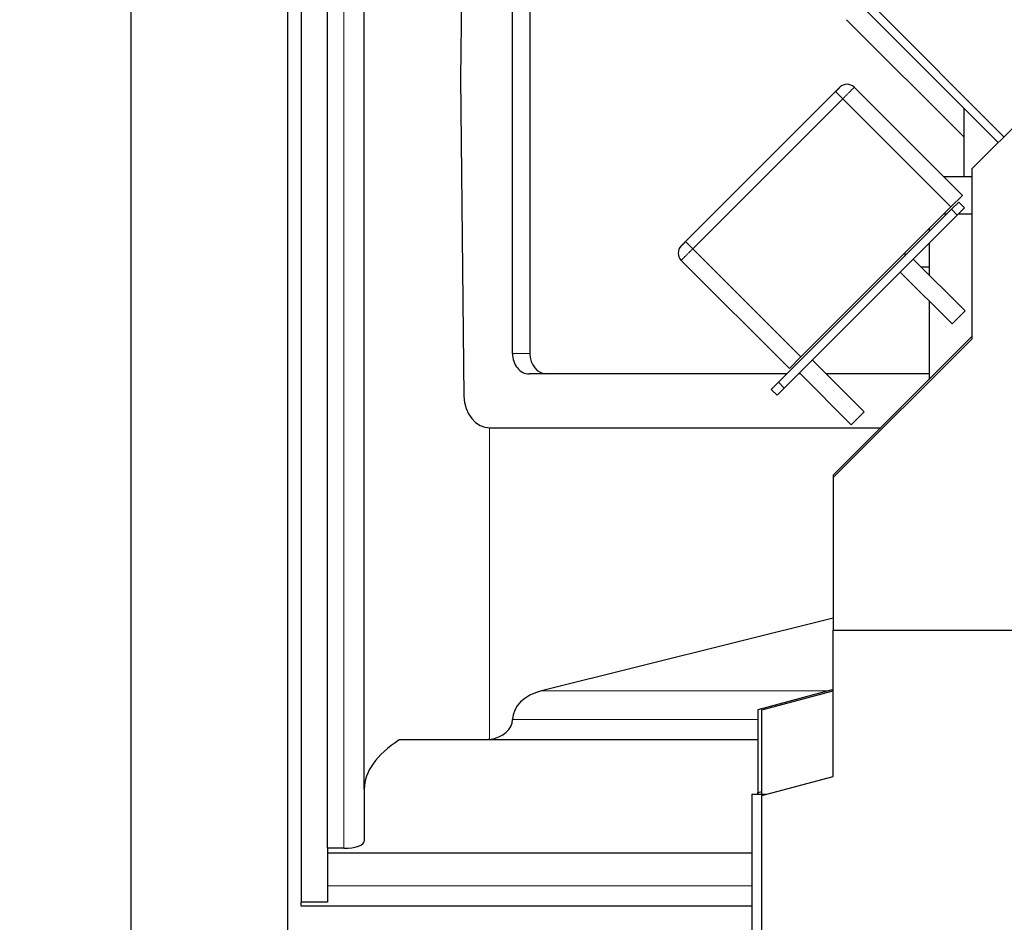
# Model space of a CAD drawing. Header units: inches. Extents: x 0 to 20790, y -12 to 14700.
# Tile 295 of 436: x 8942 to 9425, y 10533 to 10975. Entities that reach past the tile are written whole.
import ezdxf

# ---------------------------------------------------------------- set-up
doc = ezdxf.new("R2010")
doc.units = ezdxf.units.IN
doc.layers.add('1', color=7, linetype='Continuous', true_color=0xffffff)
doc.layers.add('254', color=7, linetype='Continuous', true_color=0xffffff)
doc.styles.add('latin_extended', font='simplex.shx')
doc.dimstyles.get("Standard").update_dxf_attribs({"dimtxt": 0.18, "dimasz": 0.18, "dimexe": 0.18, "dimexo": 0.0625, "dimgap": 0.09, "dimtad": 0, "dimtih": 1, "dimtoh": 1, "dimdec": 4, "dimzin": 0, "dimdsep": 46, "dimtxsty": 'Standard', "dimcen": 0.09, "dimadec": 0, "dimazin": 0, "dimtfac": 1, "dimtdec": 4, "dimtofl": 0, "dimtmove": 0, "dimatfit": 3, "dimfxl": 1, "dimtolj": 1, "dimtzin": 0, "dimarcsym": 0})

# ---------------------------------------------------------------- blocks, each defined once
blk = doc.blocks.new('_U3')
at = {"layer": '254', "color": 3, "linetype": 'Continuous', "lineweight": 13, "transparency": 16777216}
for p, q in [((8941.98, 11480.96), (8941.98, 12953.96)), ((11385.03, 10066.36), (11385.03, 12953.96)), ((9064.48, 12918.96), (11262.53, 12918.96))]:
    blk.add_line(p, q, dxfattribs=at)
at = {"layer": '254', "color": 3, "transparency": 16777216}
for points in [[(9064.48, 12939.38), (9064.48, 12898.55), (8941.98, 12918.96)], [(11262.53, 12898.55), (11262.53, 12939.38), (11385.03, 12918.96)]]:
    blk.add_solid(points, dxfattribs=at)
at = {"layer": 'Defpoints', "color": 0, "transparency": 16777216}
for p in [(11385.03, 12918.96), (8941.98, 11445.96), (11385.03, 10031.36)]:
    blk.add_point(p, dxfattribs=at)
at = {"layer": '254', "color": 2, "lineweight": 13, "transparency": 16777216, "insert": (9947.67, 13102.71), "char_height": 122.5, "attachment_point": 1, "style": 'latin_extended'}
blk.add_mtext('\\A1;2443', dxfattribs=at)

msp = doc.modelspace()

# ---------------------------------------------------------------- linework, layer by layer
at = {"layer": '1', "color": 2, "linetype": 'Continuous', "lineweight": 25}
for p, q in [((8996.478, 11354.964), (8996.478, 10414.964)), ((9073.478, 10384.964), (9073.478, 11346.964)), ((9079.978, 11349.523), (9079.978, 10542.663)), ((9092.978, 10569.046), (9092.978, 11323.141)), ((9110.975, 10598.105), (9110.975, 11294.081)), ((9159.794, 11102.495), (9158.156, 10946.63)), ((9183.627, 10811.63), (9183.627, 11081.63)), ((9192.211, 11081.63), (9192.211, 10811.63)), ((9361.478, 10981.095), (9424.668, 10917.905)), ((9404.978, 10917.796), (9347.478, 10975.296)), ((9357.478, 10979.438), (9421.84, 10915.076)), ((9458.978, 10952.213), (9408.978, 10902.213)), ((9158.156, 10946.63), (9159.794, 10790.766)), ((9351.234, 10942.152), (9404.267, 10889.119)), ((9268.501, 10866.49), (9342.043, 10940.032)), ((9404.978, 10931.938), (9404.978, 10898.463)), ((9394.924, 10898.463), (9408.978, 10898.463)), ((9408.978, 10902.213), (9408.978, 10818.713)), ((9404.267, 10889.119), (9398.611, 10883.464)), ((9398.611, 10883.464), (9325.069, 10809.922)), ((9402.451, 10885.89), (9398.916, 10882.354)), ((9402.451, 10885.89), (9405.28, 10883.061)), ((9398.916, 10882.354), (9314.063, 10797.501)), ((9401.744, 10879.526), (9316.891, 10794.673)), ((9396.478, 10879.913), (9395.062, 10879.913)), ((9405.28, 10883.061), (9401.744, 10879.526)), ((9408.98, 10879.913), (9402.135, 10879.913)), ((9387.978, 10872.831), (9387.978, 10871.416)), ((9387.978, 10865.759), (9387.978, 10850.158)), ((9375.978, 10860.831), (9375.978, 10859.417)), ((9266.381, 10857.299), (9319.414, 10804.266)), ((9405.633, 10832.503), (9380.178, 10857.958)), ((9373.814, 10851.594), (9399.269, 10826.139)), ((9387.978, 10853.908), (9384.228, 10853.908)), ((9387.978, 10837.431), (9387.978, 10798.914)), ((9405.633, 10832.503), (9399.269, 10826.139)), ((9408.978, 10819.913), (9340.978, 10751.913)), ((9408.978, 10818.713), (9340.978, 10750.913)), ((9325.069, 10809.922), (9319.414, 10804.266)), ((9356.136, 10783.005), (9330.681, 10808.461)), ((9318.192, 10801.63), (9191.799, 10801.63)), ((9324.786, 10801.63), (9323.851, 10801.63)), ((9324.317, 10802.097), (9349.772, 10776.642)), ((9387.977, 10801.63), (9337.51, 10801.63)), ((9314.063, 10797.501), (9310.528, 10793.966)), ((9310.528, 10793.966), (9313.356, 10791.137)), ((9316.891, 10794.673), (9313.356, 10791.137)), ((9356.136, 10783.005), (9349.772, 10776.642)), ((9172.703, 10775.169), (9364.231, 10775.169)), ((9340.978, 10751.913), (9340.978, 10750.913)), ((9340.978, 10750.913), (9340.978, 10675.913)), ((9340.978, 10681.861), (9197.897, 10646.259)), ((9340.978, 10675.913), (9657.978, 10675.913)), ((9340.978, 10604.292), (9340.978, 10675.913)), ((9340.978, 10646.827), (9303.978, 10636.913)), ((9305.978, 10636.913), (9340.978, 10646.292)), ((9303.978, 10636.913), (9303.978, 10595.559)), ((9305.978, 10595.56), (9305.978, 10636.913)), ((9169.602, 10622.226), (9128.103, 10622.226)), ((9303.986, 10622.226), (9169.602, 10622.226)), ((9305.978, 10594.913), (9340.978, 10604.292)), ((9110.975, 10598.105), (9110.975, 10572.571)), ((9300.978, 10595.56), (9308.39, 10595.56)), ((9300.978, 10595.56), (9300.978, 10480.913)), ((9303.978, 10596.413), (9305.979, 10596.949)), ((9303.978, 10595.558), (9303.978, 10596.413)), ((9305.978, 10480.913), (9305.978, 10594.913)), ((9100.982, 10569.046), (9092.978, 10569.046)), ((9092.978, 10569.046), (9092.978, 10566.598)), ((9092.978, 10566.598), (9092.978, 10550.708)), ((9300.986, 10566.598), (9092.978, 10566.598)), ((9092.978, 10550.708), (9092.978, 10542.663)), ((9092.978, 10542.663), (9079.978, 10542.663)), ((9079.978, 10540.708), (9079.978, 10542.663)), ((9300.983, 10540.708), (9079.978, 10540.708))]:
    msp.add_line(p, q, dxfattribs=at)
at = {"layer": '1', "color": 110, "linetype": 'Continuous', "lineweight": 13}
for p, q in [((9100.982, 10569.046), (9100.982, 11323.141)), ((9345.578, 10936.497), (9272.036, 10862.955)), ((9342.043, 10940.032), (9345.578, 10936.497)), ((9345.578, 10936.497), (9398.611, 10883.464)), ((9398.916, 10882.354), (9401.744, 10879.526)), ((9268.501, 10866.49), (9272.036, 10862.955)), ((9272.036, 10862.955), (9325.069, 10809.922)), ((9192.211, 10811.63), (9183.627, 10811.63)), ((9314.063, 10797.501), (9316.891, 10794.673)), ((9172.429, 10622.437), (9172.429, 10775.172)), ((9338.862, 10646.259), (9197.897, 10646.259)), ((9303.984, 10632.182), (9183.707, 10632.182)), ((9300.986, 10550.708), (9092.978, 10550.708))]:
    msp.add_line(p, q, dxfattribs=at)
at = {"layer": '1', "color": 2, "linetype": 'Continuous', "lineweight": 25}
for centre, start, end in [((9347.698, 10938.616), 45, 135), ((9269.916, 10860.835), 135, 225)]:
    msp.add_arc(centre, 5, start, end, dxfattribs=at)
for centre, major_axis, ratio, start_param, end_param in [((9191.799, 10811.63), (0, 10), 0.8171231, 1.5707963, 3.1415927), ((9200.382, 10811.63), (0, -10), 0.8171231, 4.712389, 6.2831853), ((9172.703, 10790.969), (0, -15.8), 0.8171231, 4.7252475, 6.2831853), ((9204.969, 10632.113), (21.262, 0), 0.705479, 1.9098756, 3.1370123), ((9169.53, 10632.228), (14.177, 0), 0.705479, 4.9183879, 6.2786049), ((9256.073, 10598.105), (145.097, 0), 0.3527012, 2.6507991, 3.1415927), ((9100.982, 10572.571), (9.994, 0), 0.3527012, 4.712389, 6.2831853)]:
    msp.add_ellipse(centre, major_axis=major_axis, ratio=ratio, start_param=start_param, end_param=end_param, dxfattribs=at)
for points, knots in [([(9342.043, 10940.032), (9342.113, 10940.102), (9342.182, 10940.171), (9342.32, 10940.309), (9342.456, 10940.446), (9342.59, 10940.58), (9342.674, 10940.663), (9342.69, 10940.68), (9342.723, 10940.713), (9342.74, 10940.729), (9342.789, 10940.779), (9342.822, 10940.811), (9342.918, 10940.907), (9343.043, 10941.032), (9343.161, 10941.151), (9343.248, 10941.237), (9343.29, 10941.28), (9343.332, 10941.321), (9343.36, 10941.349), (9343.373, 10941.363), (9343.441, 10941.43), (9343.544, 10941.533), (9343.683, 10941.672), (9343.765, 10941.755), (9343.814, 10941.803), (9343.823, 10941.813), (9343.842, 10941.832), (9343.851, 10941.841), (9343.878, 10941.868), (9343.895, 10941.885), (9343.945, 10941.934), (9344.004, 10941.993), (9344.05, 10942.04), (9344.081, 10942.07), (9344.09, 10942.079), (9344.107, 10942.096), (9344.115, 10942.104), (9344.135, 10942.125), (9344.155, 10942.145), (9344.163, 10942.152), (9344.162, 10942.152)], [0, 0, 0, 0, 0.0626927, 0.0626927, 0.1253855, 0.1880782, 0.1880782, 0.2037514, 0.2037514, 0.2194246, 0.2194246, 0.250771, 0.250771, 0.3134637, 0.3761565, 0.3761565, 0.4075028, 0.423176, 0.423176, 0.4388492, 0.4388492, 0.501542, 0.5642347, 0.6269275, 0.6269275, 0.6426006, 0.6426006, 0.6582738, 0.6582738, 0.6896202, 0.6896202, 0.752313, 0.8150057, 0.8150057, 0.8463521, 0.8463521, 0.8776984, 0.8776984, 0.9403912, 1, 1, 1, 1]), ([(9266.381, 10864.37), (9266.382, 10864.371), (9266.389, 10864.378), (9266.418, 10864.407), (9266.452, 10864.441), (9266.477, 10864.466), (9266.482, 10864.471), (9266.493, 10864.482), (9266.499, 10864.488), (9266.516, 10864.506), (9266.529, 10864.518), (9266.569, 10864.558), (9266.628, 10864.617), (9266.699, 10864.688), (9266.756, 10864.746), (9266.786, 10864.776), (9266.818, 10864.807), (9266.839, 10864.829), (9266.85, 10864.84), (9266.906, 10864.895), (9266.999, 10864.988), (9267.152, 10865.142), (9267.263, 10865.253), (9267.336, 10865.325), (9267.35, 10865.34), (9267.38, 10865.369), (9267.395, 10865.384), (9267.44, 10865.429), (9267.47, 10865.459), (9267.562, 10865.551), (9267.687, 10865.676), (9267.817, 10865.806), (9267.916, 10865.905), (9267.949, 10865.939), (9268.017, 10866.006), (9268.051, 10866.041), (9268.154, 10866.143), (9268.292, 10866.281), (9268.431, 10866.42), (9268.501, 10866.49)], [0, 0, 0, 0, 0.0576865, 0.1205074, 0.1833283, 0.1833283, 0.1990335, 0.1990335, 0.2147387, 0.2147387, 0.2461492, 0.2461492, 0.3089701, 0.371791, 0.371791, 0.4032014, 0.4189067, 0.4189067, 0.4346119, 0.4346119, 0.4974328, 0.5602537, 0.6230746, 0.6230746, 0.6387798, 0.6387798, 0.654485, 0.654485, 0.6858955, 0.6858955, 0.7487164, 0.8115373, 0.8115373, 0.8429477, 0.8429477, 0.8743582, 0.8743582, 0.9371791, 1, 1, 1, 1]), ([(9172.429, 10622.437), (9171.956, 10622.367), (9171.483, 10622.315), (9170.541, 10622.244), (9170.071, 10622.226), (9169.602, 10622.226)], [0, 0, 0, 0, 0.5, 0.5, 1, 1, 1, 1])]:
    msp.add_open_spline(points, degree=3, knots=knots, dxfattribs=at)
at = {"layer": '1', "color": 110, "linetype": 'Continuous', "lineweight": 13}
for points, knots in [([(9351.234, 10942.152), (9351.232, 10942.151), (9351.214, 10942.132), (9351.161, 10942.079), (9351.115, 10942.033), (9351.105, 10942.024), (9351.085, 10942.003), (9351.052, 10941.971), (9351.015, 10941.933), (9350.934, 10941.853), (9350.81, 10941.728), (9350.652, 10941.57), (9350.521, 10941.439), (9350.475, 10941.393), (9350.403, 10941.322), (9350.379, 10941.297), (9350.329, 10941.247), (9350.303, 10941.222), (9350.174, 10941.092), (9350.064, 10940.982), (9349.83, 10940.748), (9349.706, 10940.625), (9349.445, 10940.364), (9349.308, 10940.227), (9349.128, 10940.046), (9349.092, 10940.01), (9349.018, 10939.936), (9348.907, 10939.825), (9348.793, 10939.712), (9348.563, 10939.481), (9348.247, 10939.165), (9347.913, 10938.832), (9347.657, 10938.575), (9347.57, 10938.488), (9347.46, 10938.379), (9347.438, 10938.357), (9347.394, 10938.313), (9347.328, 10938.246), (9347.262, 10938.18), (9347.04, 10937.958), (9346.861, 10937.779), (9346.499, 10937.418), (9346.317, 10937.236), (9345.95, 10936.868), (9345.765, 10936.683), (9345.578, 10936.497)], [0, 0, 0, 0, 0.0592329, 0.1219507, 0.1219507, 0.1376301, 0.1376301, 0.1533096, 0.1846685, 0.1846685, 0.2473863, 0.3101041, 0.3101041, 0.341463, 0.341463, 0.3571425, 0.3571425, 0.3728219, 0.3728219, 0.4355397, 0.4355397, 0.4982575, 0.4982575, 0.5609753, 0.5609753, 0.5766548, 0.5766548, 0.5923342, 0.6236931, 0.6236931, 0.686411, 0.7491288, 0.7491288, 0.7804877, 0.7804877, 0.7883274, 0.7883274, 0.7961671, 0.8118466, 0.8118466, 0.8745644, 0.8745644, 0.9372822, 0.9372822, 1, 1, 1, 1]), ([(9272.036, 10862.955), (9271.85, 10862.768), (9271.478, 10862.397), (9271.111, 10862.029), (9270.883, 10861.801), (9270.837, 10861.755), (9270.746, 10861.664), (9270.701, 10861.619), (9270.565, 10861.484), (9270.476, 10861.394), (9270.211, 10861.129), (9269.864, 10860.782), (9269.531, 10860.449), (9269.286, 10860.205), (9269.206, 10860.124), (9269.106, 10860.024), (9269.086, 10860.004), (9269.046, 10859.965), (9269.026, 10859.945), (9268.967, 10859.886), (9268.928, 10859.847), (9268.735, 10859.654), (9268.587, 10859.505), (9268.302, 10859.221), (9268.166, 10859.084), (9267.905, 10858.824), (9267.781, 10858.699), (9267.633, 10858.552), (9267.604, 10858.523), (9267.547, 10858.465), (9267.463, 10858.381), (9267.383, 10858.301), (9267.229, 10858.147), (9267.04, 10857.958), (9266.882, 10857.8), (9266.776, 10857.694), (9266.742, 10857.661), (9266.703, 10857.621), (9266.695, 10857.614), (9266.68, 10857.599), (9266.658, 10857.576), (9266.637, 10857.555), (9266.57, 10857.488), (9266.48, 10857.399), (9266.426, 10857.345), (9266.39, 10857.309), (9266.381, 10857.299), (9266.381, 10857.299)], [0, 0, 0, 0, 0.0625773, 0.1251545, 0.1251545, 0.1407988, 0.1407988, 0.1564432, 0.1564432, 0.1877318, 0.1877318, 0.2503091, 0.3128863, 0.3128863, 0.3441749, 0.3441749, 0.3519971, 0.3519971, 0.3598193, 0.3598193, 0.3754636, 0.3754636, 0.4380408, 0.4380408, 0.5006181, 0.5006181, 0.5631954, 0.5631954, 0.5788397, 0.5788397, 0.594484, 0.6257726, 0.6257726, 0.6883499, 0.7509272, 0.7509272, 0.7822158, 0.7822158, 0.7900379, 0.7900379, 0.7978601, 0.8135044, 0.8135044, 0.8760817, 0.9386589, 0.9386589, 1, 1, 1, 1])]:
    msp.add_open_spline(points, degree=3, knots=knots, dxfattribs=at)

# ---------------------------------------------------------------- dimensions: what is measured, and where the dimension line sits
at = {"layer": '254', "color": 2, "linetype": 'Continuous', "lineweight": 13}
dim = msp.add_linear_dim(base=(11385.031, 12918.963), p1=(8941.978, 11445.963), p2=(11385.031, 10031.356), dimstyle='Standard', override={"dimscale": 35, "dimtxt": 3.5, "dimasz": 3.5, "dimexe": 1, "dimexo": 1, "dimgap": 1.75, "dimtad": 1, "dimtih": 1, "dimtoh": 0, "dimdec": 0, "dimlfac": 1, "dimzin": 8, "dimdsep": 46, "dimlunit": 2, "dimtxsty": 'latin_extended', "dimsah": 1, "dimse1": 0, "dimse2": 0, "dimsd1": 0, "dimsd2": 0, "dimclrd": 3, "dimclre": 3, "dimclrt": 2, "dimtol": 0, "dimtm": -0.1, "dimtfac": 0.714286, "dimtdec": 3, "dimtofl": 1, "dimtmove": 0, "dimtzin": 8, "dimlwd": 13, "dimlwe": 13}, dxfattribs=at)
dim.commit()
dim.dimension.update_dxf_attribs({"geometry": '_U3', "text_midpoint": (10163.505, 12918.963), "dimtype": 160})

doc.saveas('drawing.dxf')
